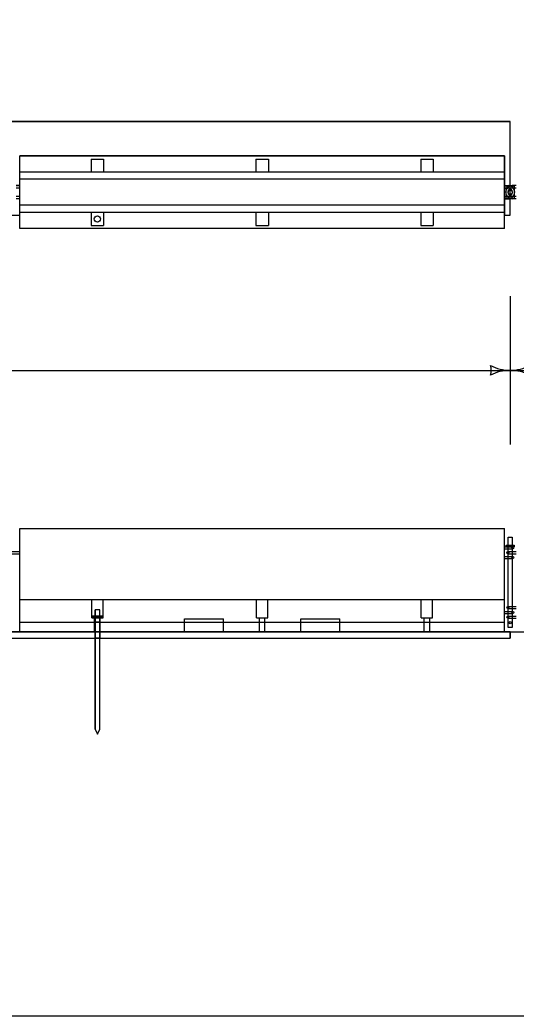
# Model space of a CAD drawing. Extents: x 10028 to 81668, y 3581 to 11018.
# Drawn here: x 15680 to 16183, y 7924 to 8934 of the extents above; entities that cross this region are included whole.
import ezdxf

# ---------------------------------------------------------------- set-up
doc = ezdxf.new("R2010")
doc.units = 0
for name, color, linetype in [('conPaving', 7, 'Continuous'), ('dsnTextTabulation', 7, 'Continuous'), ('Level 41', 7, 'Continuous'), ('Level 9', 7, 'Continuous'), ('SheetBorder', 7, 'Continuous')]:
    doc.layers.add(name, color=color, linetype=linetype)

msp = doc.modelspace()

# ---------------------------------------------------------------- linework, layer by layer
at = {"layer": 'conPaving'}
for p, q in [((15755.9, 8307.1), (15755.9, 8313.6)), ((15760.8, 8313.6), (15760.8, 8307.1)), ((15964.7, 8313.6), (15928.3, 8313.6)), ((16177.1, 8307.1), (16177.1, 8313.6)), ((15591.6, 8307.1), (15755.9, 8307.1)), ((15760.8, 8307.1), (16177.1, 8307.1))]:
    msp.add_line(p, q, dxfattribs=at)
for points in [[(15679.9, 8313.6), (15667.5, 8313.6), (15592, 8313.6), (15591.6, 8313.6)], [(15755.9, 8313.6), (15755.5, 8313.6), (15679.9, 8313.6)], [(15846.8, 8313.6), (15761.1, 8313.6), (15760.8, 8313.6)], [(15928.3, 8313.6), (15922.6, 8313.6), (15886.1, 8313.6), (15846.8, 8313.6)], [(16177.1, 8313.6), (16170.9, 8313.6), (16095.4, 8313.6), (16089.7, 8313.6), (16004.1, 8313.6), (15964.7, 8313.6)]]:
    msp.add_lwpolyline(points, dxfattribs=at)
at = {"layer": 'dsnTextTabulation'}
for p, q in [((16171.2, 8796.1), (15679.7, 8796.1)), ((15679.7, 8722.4), (15679.7, 8796.1)), ((16171.2, 8722.4), (16171.2, 8796.1)), ((16171.2, 8779.8), (15679.7, 8779.8)), ((16171.2, 8772.4), (15679.7, 8772.4)), ((16171.2, 8746.2), (15679.7, 8746.2)), ((16171.2, 8738.8), (15679.7, 8738.8)), ((16171.2, 8722.4), (15679.7, 8722.4)), ((16177.1, 8654.1), (16177.1, 8503.4)), ((15045.9, 8578.7), (16177.1, 8578.7)), ((16177.1, 8578.7), (16317, 8578.7)), ((15679.7, 8313.9), (15679.7, 8418.5)), ((15679.7, 8418.5), (16171.2, 8418.5)), ((16171.2, 8313.9), (16171.2, 8418.5)), ((15679.7, 8346.4), (16171.2, 8346.4)), ((15679.7, 8323.4), (16171.2, 8323.4)), ((15846.8, 8326.7), (15886.1, 8326.7)), ((15846.8, 8313.6), (15846.8, 8323.4)), ((15886.1, 8313.6), (15886.1, 8323.4)), ((15964.7, 8326.7), (16004.1, 8326.7)), ((15964.7, 8313.6), (15964.7, 8323.4)), ((16004.1, 8313.6), (16004.1, 8323.4)), ((15679.9, 8313.6), (15846.8, 8313.6)), ((15886.1, 8313.6), (15964.7, 8313.6)), ((16004.1, 8313.6), (16170.9, 8313.6))]:
    msp.add_line(p, q, dxfattribs=at)
for centre, radius, start, end in [((16141.5, 8578.7), 16.4, 342.2666, 17.7333), ((16177.1, 8621.2), 42.5, 241.9275, 270), ((16141.5, 8578.7), 16.4, 342.2666, 17.7333), ((16177.1, 8621.2), 42.5, 241.9275, 270), ((16177.1, 8536.2), 42.5, 90, 118.0725), ((16177.1, 8536.2), 42.5, 90, 118.0725), ((16177.1, 8621.2), 42.5, 270, 298.0725), ((16177.1, 8536.2), 42.5, 61.9275, 90)]:
    msp.add_arc(centre, radius, start, end, dxfattribs=at)
at = {"layer": 'Level 41'}
for p, q in [((15752, 8793), (15764.6, 8793)), ((15752, 8793), (15752, 8779.8)), ((15764.6, 8793), (15764.6, 8779.8)), ((15919.1, 8793), (15931.7, 8793)), ((15919.1, 8793), (15919.1, 8779.8)), ((15931.7, 8793), (15931.7, 8779.8)), ((16086.3, 8793), (16086.3, 8779.8)), ((16086.3, 8793), (16098.8, 8793)), ((16098.8, 8793), (16098.8, 8779.8)), ((15679.7, 8766), (15675.7, 8766)), ((15679.7, 8763.6), (15675.7, 8763.6)), ((16171.2, 8766), (16175.1, 8766)), ((16171.2, 8763.6), (16175.1, 8763.6)), ((16183.1, 8766), (16179.1, 8766)), ((16183.1, 8763.6), (16179.1, 8763.6)), ((15679.7, 8755), (15675.7, 8755)), ((15679.7, 8752.6), (15675.7, 8752.6)), ((16171.2, 8755), (16175.1, 8755)), ((16171.2, 8752.6), (16175.1, 8752.6)), ((16183.1, 8755), (16179.1, 8755)), ((16183.1, 8752.6), (16179.1, 8752.6)), ((15752, 8738.8), (15752, 8725.5)), ((15764.6, 8738.8), (15764.6, 8725.5)), ((15919.1, 8738.8), (15919.1, 8725.5)), ((15931.7, 8738.8), (15931.7, 8725.5)), ((16086.3, 8738.8), (16086.3, 8725.5)), ((16098.8, 8738.8), (16098.8, 8725.5)), ((15752, 8725.5), (15764.6, 8725.5)), ((15919.1, 8725.5), (15931.7, 8725.5)), ((16086.3, 8725.5), (16098.8, 8725.5)), ((15671.2, 8394.9), (15679.7, 8394.9)), ((16171.2, 8399.9), (16179.7, 8399.9)), ((16171.2, 8397.7), (16179.7, 8397.7)), ((16174.6, 8394.9), (16183.1, 8394.9)), ((15671.2, 8392.8), (15679.7, 8392.8)), ((16171.2, 8390), (16179.7, 8390)), ((16171.2, 8387.9), (16179.7, 8387.9)), ((16174.6, 8392.8), (16183.1, 8392.8)), ((15752.6, 8327.8), (15752.6, 8346.4)), ((15764, 8327.8), (15764, 8346.4)), ((15919.8, 8327.8), (15919.8, 8346.4)), ((15931.1, 8327.8), (15931.1, 8346.4)), ((16086.9, 8327.8), (16086.9, 8346.4)), ((16098.2, 8327.8), (16098.2, 8346.4)), ((16171.2, 8334.3), (16179.7, 8334.3)), ((16174.6, 8339.2), (16183.1, 8339.2)), ((16174.6, 8337.1), (16183.1, 8337.1)), ((15752.6, 8327.8), (15764, 8327.8)), ((15755.5, 8313.6), (15755.5, 8327.8)), ((15761.1, 8313.6), (15761.1, 8327.8)), ((15919.8, 8327.8), (15931.1, 8327.8)), ((15922.6, 8313.6), (15922.6, 8327.8)), ((15928.3, 8313.6), (15928.3, 8327.8)), ((16086.9, 8327.8), (16098.2, 8327.8)), ((16089.7, 8313.6), (16089.7, 8327.8)), ((16095.4, 8313.6), (16095.4, 8327.8)), ((16171.2, 8332.2), (16179.7, 8332.2)), ((16174.6, 8329.4), (16183.1, 8329.4)), ((16174.6, 8327.3), (16183.1, 8327.3))]:
    msp.add_line(p, q, dxfattribs=at)
for centre, radius in [((15758.3, 8732.2), 3.15), ((16174.6, 8393.9), 1.06), ((16179.7, 8398.8), 1.06), ((16179.7, 8389), 1.06), ((16174.6, 8338.2), 1.06), ((16179.7, 8333.3), 1.06), ((16174.6, 8328.4), 1.06)]:
    msp.add_circle(centre, radius, dxfattribs=at)
for centre, radius, start, end in [((16179.1, 8759.3), 6.68, 90, 270), ((16179.1, 8759.3), 4.33, 90, 270), ((16175.1, 8759.3), 6.68, 270, 90), ((16175.1, 8759.3), 4.33, 270, 90)]:
    msp.add_arc(centre, radius, start, end, dxfattribs=at)
at = {"layer": 'Level 9'}
for p, q in [((14157.6, 8831), (16177.1, 8831)), ((16177.1, 8765.8), (16177.1, 8831)), ((16177.1, 8736), (16177.1, 8831)), ((15679.7, 8796.1), (16171.2, 8796.1)), ((15675.7, 8766), (15679.7, 8766)), ((16171.2, 8766), (16175.1, 8766)), ((16173, 8765.8), (16181.2, 8765.8)), ((16173, 8752.7), (16173, 8765.8)), ((16176.6, 8765.8), (16177.1, 8765.8)), ((16181.2, 8765.8), (16181.2, 8752.7)), ((15679.7, 8752.6), (15675.7, 8752.6)), ((16175.1, 8752.6), (16171.2, 8752.6)), ((16181.2, 8752.7), (16173, 8752.7)), ((16177.1, 8752.7), (16176.3, 8752.7)), ((16177.1, 8736), (16177.1, 8752.7)), ((15667.8, 8736), (15679.7, 8736)), ((15667.8, 8736), (15679.7, 8736)), ((16171.2, 8736), (16177.1, 8736)), ((16171.2, 8736), (16177.1, 8736)), ((16175.1, 8409.7), (16179.2, 8409.7)), ((16175.1, 8401.5), (16175.1, 8409.7)), ((16179.2, 8409.7), (16179.2, 8401.5)), ((16173, 8401.5), (16181.2, 8401.5)), ((16173, 8399.9), (16173, 8401.5)), ((16181.2, 8399.9), (16173, 8399.9)), ((16175.1, 8317.9), (16175.1, 8399.9)), ((16179.2, 8399.9), (16179.2, 8317.9)), ((16181.2, 8401.5), (16181.2, 8399.9)), ((15760.8, 8336), (15755.9, 8336)), ((15755.9, 8336), (15755.9, 8329.4)), ((15760.8, 8336), (15755.9, 8336)), ((15755.9, 8214.8), (15755.9, 8336)), ((15760.8, 8329.4), (15760.8, 8336)), ((15760.8, 8214.8), (15760.8, 8336)), ((15753.4, 8329.4), (15753.4, 8327.8)), ((15755.9, 8329.4), (15753.4, 8329.4)), ((15753.4, 8327.8), (15753.4, 8329.4)), ((15753.4, 8327.8), (15755.5, 8327.8)), ((15755.5, 8327.8), (15755.9, 8327.8)), ((15760.8, 8329.4), (15755.9, 8329.4)), ((15755.9, 8329.4), (15755.9, 8327.8)), ((15755.9, 8327.8), (15755.9, 8329.4)), ((15755.9, 8329.4), (15760.8, 8329.4)), ((15760.8, 8327.8), (15755.9, 8327.8)), ((15755.9, 8327.8), (15755.9, 8323.4)), ((15755.9, 8327.8), (15760.8, 8327.8)), ((15760.8, 8323.4), (15755.9, 8323.4)), ((15755.9, 8323.4), (15755.9, 8313.6)), ((15755.9, 8323.4), (15760.8, 8323.4)), ((15760.8, 8327.8), (15760.8, 8329.4)), ((15760.8, 8329.4), (15760.8, 8327.8)), ((15760.8, 8323.4), (15760.8, 8327.8)), ((15760.8, 8313.6), (15760.8, 8323.4)), ((15846.8, 8323.4), (15846.8, 8326.7)), ((15846.8, 8323.4), (15886.1, 8323.4)), ((15886.1, 8323.4), (15886.1, 8326.7)), ((15964.7, 8323.4), (15964.7, 8326.7)), ((15964.7, 8323.4), (16004.1, 8323.4)), ((16004.1, 8323.4), (16004.1, 8326.7)), ((13834.4, 8313.6), (16709.2, 8313.6)), ((15679.7, 8313.9), (15679.9, 8313.6)), ((15760.8, 8313.6), (15755.9, 8313.6)), ((15755.9, 8313.6), (15755.9, 8307.1)), ((15755.9, 8313.6), (15760.8, 8313.6)), ((15760.8, 8307.1), (15760.8, 8313.6)), ((16170.9, 8313.6), (16171.2, 8313.9)), ((16179.2, 8317.9), (16175.1, 8317.9)), ((16177.1, 8313.6), (16177.1, 8307.1)), ((14157.6, 8307.1), (16177.1, 8307.1)), ((15760.8, 8307.1), (15755.9, 8307.1)), ((15755.9, 8307.1), (15755.9, 8214.8)), ((15755.9, 8307.1), (15760.8, 8307.1)), ((15760.8, 8214.8), (15760.8, 8307.1)), ((15755.9, 8214.8), (15758.3, 8209.8)), ((15755.9, 8214.8), (15758.3, 8209.8)), ((15758.3, 8209.8), (15760.8, 8214.8)), ((15758.3, 8209.8), (15760.8, 8214.8))]:
    msp.add_line(p, q, dxfattribs=at)
for points in [[(16177.1, 8831), (14843, 8831), (14658, 8831), (14658, 8831)], [(15679.7, 8766), (15679.7, 8772.4), (15679.7, 8779.8), (15679.7, 8796.1)], [(16171.2, 8796.1), (16171.2, 8779.8), (16171.2, 8772.4), (16171.2, 8766)], [(15679.7, 8736), (15679.7, 8738.8), (15679.7, 8746.2), (15679.7, 8752.6)], [(16171.2, 8752.6), (16171.2, 8746.2), (16171.2, 8738.8), (16171.2, 8736)], [(15753.4, 8329.4), (15763.2, 8329.4), (15763.2, 8327.8), (15753.4, 8327.8)], [(15763.2, 8327.8), (15763.2, 8329.4), (15760.8, 8329.4)], [(15760.8, 8327.8), (15761.1, 8327.8), (15763.2, 8327.8)]]:
    msp.add_lwpolyline(points, dxfattribs=at)
for centre, radius in [((16177.1, 8759.3), 2.05), ((16177.1, 8322.9), 1.02)]:
    msp.add_circle(centre, radius, dxfattribs=at)
for start, end in [(77.6043, 90), (270, 280.2309)]:
    msp.add_arc((16175.1, 8759.3), 6.68, start, end, dxfattribs=at)
at = {"layer": 'SheetBorder'}
msp.add_lwpolyline([(13732.5, 9944), (16867.5, 9944), (16867.5, 7924), (13732.5, 7924)], close=True, dxfattribs=at)

doc.saveas('drawing.dxf')
